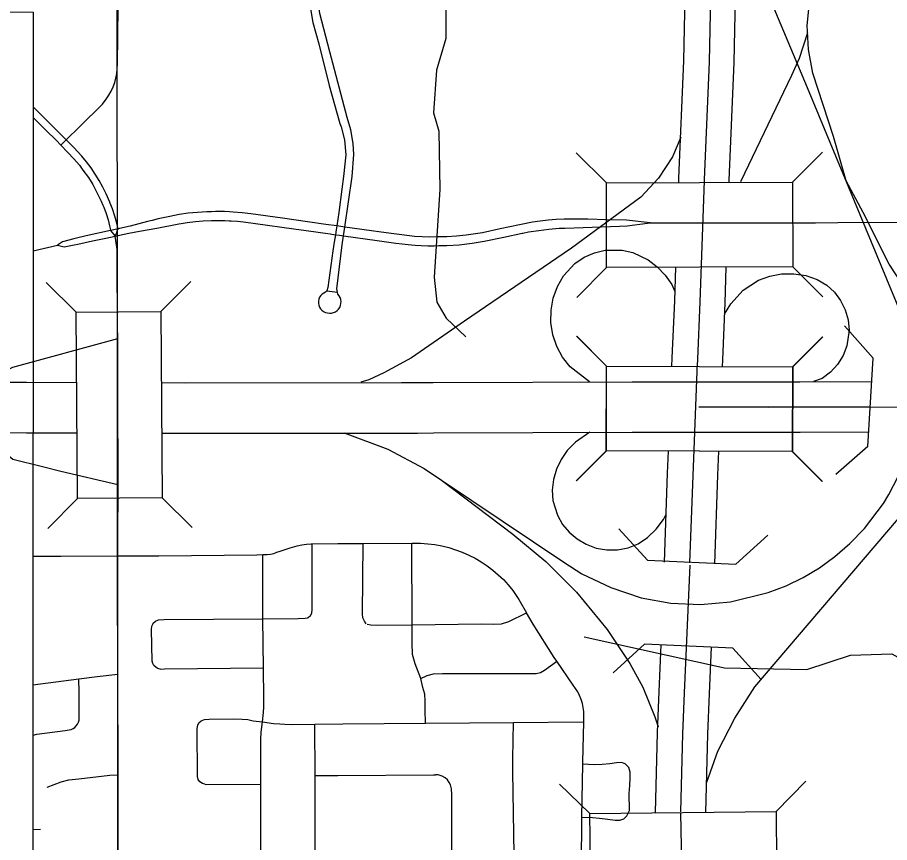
# Model space of a CAD drawing. Extents: x -1403959 to 81668, y -1400582 to 11018.
# Drawn here: x 6323.4 to 6423.9, y 8226.9 to 8321.9 of the extents above; entities that cross this region are included whole.
import ezdxf

# ---------------------------------------------------------------- set-up
doc = ezdxf.new("R2010")
doc.units = 0
for name, color, linetype in [('tdCiAirportTxt', 7, 'Continuous'), ('tdCiCityCartoShort', 7, 'Continuous'), ('tdCiCityStreetTxt', 7, 'Continuous'), ('tdCiRRCL', 7, 'Continuous'), ('tdCiSectNmbr', 7, 'Continuous'), ('tdCiSectTwpRng', 7, 'Continuous'), ('tdCoClipBndry', 7, 'Continuous'), ('tdCoPriCL', 7, 'Continuous'), ('tdCoSurfBitum', 7, 'Continuous'), ('tdCoSurfEarth', 7, 'Continuous')]:
    doc.layers.add(name, color=color, linetype=linetype)

msp = doc.modelspace()

# ---------------------------------------------------------------- linework, layer by layer
at = {"layer": 'tdCiAirportTxt'}
for points in [[(6399.63, 8302.9), (6399.64, 8303.4), (6400.22, 8316.92), (6400.37, 8324.43), (6400.47, 8326.9), (6400.48, 8326.94)], [(6405.43, 8302.91), (6405.44, 8303.18), (6406.02, 8316.74), (6406.17, 8324.25), (6406.27, 8326.63), (6406.29, 8326.91)], [(6398.84, 8281.73), (6398.88, 8282.72), (6399.15, 8289.29), (6399.28, 8293.15)], [(6404.65, 8281.71), (6404.68, 8282.48), (6404.95, 8289.07), (6405.09, 8293.17)], [(6289.81, 8279.84), (6299.16, 8279.9), (6309.51, 8279.88), (6316.02, 8279.9), (6320.53, 8279.93), (6324.51, 8279.9), (6330.29, 8279.89)], [(6340.03, 8279.86), (6342.75, 8279.84), (6367.69, 8279.86), (6369.5, 8279.86), (6371.33, 8279.87), (6394.25, 8279.95), (6399.04, 8279.97), (6399.19, 8279.97), (6400.8, 8279.97), (6401.58, 8279.97)], [(6401.57, 8279.97), (6402.37, 8279.96), (6409.13, 8279.94), (6413.57, 8279.94), (6421.84, 8279.99)], [(6289.85, 8274.03), (6299.17, 8274.1), (6309.51, 8274.08), (6316.04, 8274.1), (6320.52, 8274.12), (6324.48, 8274.09), (6330.32, 8274.08)], [(6340.07, 8274.05), (6342.73, 8274.04), (6367.7, 8274.05), (6369.53, 8274.06), (6371.36, 8274.07), (6394.27, 8274.15), (6399.05, 8274.16), (6399.2, 8274.16), (6400.8, 8274.17), (6401.53, 8274.16)], [(6401.54, 8274.16), (6402.35, 8274.16), (6409.12, 8274.14), (6413.59, 8274.14), (6421.48, 8274.18)], [(6397.99, 8259.17), (6398.34, 8269.42), (6398.44, 8271.98)], [(6403.79, 8259), (6404.14, 8269.2), (6404.25, 8271.97)], [(6396.94, 8230.31), (6397.16, 8239.55), (6397.35, 8244.29), (6397.58, 8249.66)], [(6402.75, 8230.37), (6402.96, 8239.36), (6403.15, 8244.05), (6403.38, 8249.4)]]:
    msp.add_lwpolyline(points, dxfattribs=at)
at = {"layer": 'tdCiCityCartoShort'}
msp.add_line((6400.89, 8259.09), (6401.77, 8282.18), dxfattribs=at)
for points in [[(6403.65, 8336.87), (6403.64, 8336.56), (6403.27, 8324.3), (6403.12, 8316.81), (6402.54, 8303.26), (6402.53, 8302.99)], [(6402.54, 8303.12), (6402.05, 8289.15), (6401.78, 8282.58), (6401.75, 8281.81)], [(6421.46, 8277.06), (6413.57, 8277.02), (6409.12, 8277.02), (6402.35, 8277.04), (6401.95, 8277.04)], [(6480.66, 8277.03), (6466.96, 8277.03), (6457.58, 8277.05), (6454.4, 8277.04), (6446.72, 8277.04), (6409.97, 8277)], [(6400.89, 8258.85), (6400.25, 8244.15), (6400.06, 8239.43), (6399.84, 8230.42)], [(6399.84, 8230.3), (6400.92, 8174.38), (6401.33, 8160.28), (6401.53, 8151.74), (6402.19, 8129.11), (6402.81, 8106.29), (6403.2, 8090.86), (6403.6, 8080.76), (6403.61, 8080.28), (6403.62, 8074.81), (6403.97, 8061.05)]]:
    msp.add_lwpolyline(points, dxfattribs=at)
at = {"layer": 'tdCiCityStreetTxt'}
for p, q in [((6412.72, 8302.93), (6416.16, 8306.39)), ((6391.28, 8302.87), (6387.82, 8306.31)), ((6391.28, 8302.87), (6412.72, 8302.93)), ((6391.31, 8293.13), (6391.28, 8302.87)), ((6412.72, 8302.93), (6412.75, 8293.19)), ((6391.31, 8293.13), (6387.87, 8289.67)), ((6412.75, 8293.19), (6391.31, 8293.13)), ((6391.31, 8293.13), (6391.31, 8293.13)), ((6412.75, 8293.19), (6416.21, 8289.75)), ((6330.23, 8287.98), (6326.76, 8291.4)), ((6339.98, 8288.04), (6343.41, 8291.51)), ((6330.23, 8287.98), (6339.98, 8288.04)), ((6330.37, 8266.53), (6330.23, 8287.98)), ((6339.98, 8288.04), (6340.12, 8266.59)), ((6391.28, 8281.75), (6387.84, 8285.21)), ((6391.31, 8281.75), (6387.88, 8285.21)), ((6412.72, 8281.69), (6416.18, 8285.12)), ((6412.76, 8281.69), (6416.22, 8285.12)), ((6391.25, 8272.01), (6391.28, 8281.75)), ((6391.28, 8281.75), (6412.72, 8281.69)), ((6391.28, 8272.01), (6391.31, 8281.75)), ((6391.31, 8281.75), (6412.76, 8281.69)), ((6412.72, 8281.69), (6412.69, 8271.94)), ((6412.76, 8281.69), (6412.73, 8271.94)), ((6391.25, 8272.01), (6387.79, 8268.57)), ((6391.28, 8272.01), (6387.83, 8268.57)), ((6412.69, 8271.94), (6391.25, 8272.01)), ((6391.25, 8272.01), (6391.25, 8272.01)), ((6412.73, 8271.94), (6391.28, 8272.01)), ((6391.28, 8272.01), (6391.28, 8272.01)), ((6412.69, 8271.94), (6416.13, 8268.48)), ((6412.73, 8271.94), (6416.17, 8268.48)), ((6330.37, 8266.53), (6326.95, 8263.06)), ((6340.12, 8266.59), (6330.37, 8266.53)), ((6340.12, 8266.59), (6340.12, 8266.59)), ((6340.12, 8266.59), (6343.59, 8263.17)), ((6389.38, 8230.22), (6385.9, 8233.63)), ((6410.83, 8230.47), (6414.24, 8233.96)), ((6389.38, 8230.22), (6410.83, 8230.47)), ((6389.5, 8220.47), (6389.38, 8230.22)), ((6410.83, 8230.47), (6410.94, 8220.72))]:
    msp.add_line(p, q, dxfattribs=at)
at = {"layer": 'tdCiRRCL'}
msp.add_lwpolyline([(6207.2, 8332.72), (6207.2, 8331.9), (6208.09, 8328.61), (6210.07, 8325.83), (6212.89, 8323.91), (6216.2, 8323.09), (6243.44, 8323.69), (6325.26, 8322.52), (6325.17, 8128.77), (6324.01, 7844.29)], dxfattribs=at)
at = {"layer": 'tdCiSectNmbr'}
for points in [[(6327.34, 8309.56), (6325.26, 8311.63)], [(6325.26, 8310.4), (6326.73, 8308.94)], [(6329.06, 8307.82), (6329.06, 8307.82), (6327.96, 8308.94), (6327.34, 8309.56)], [(6326.73, 8308.94), (6327.95, 8307.73), (6328.44, 8307.22)], [(6334.08, 8300.64), (6333.66, 8301.59), (6333.28, 8302.37), (6332.87, 8303.13), (6332.42, 8303.87), (6331.93, 8304.59), (6331.42, 8305.29), (6330.86, 8305.93), (6329.94, 8306.94), (6329.06, 8307.82)], [(6328.44, 8307.22), (6328.45, 8307.21), (6329.27, 8306.35), (6329.95, 8305.62), (6330.58, 8304.9), (6331, 8304.33), (6331.62, 8303.48), (6332.13, 8302.68), (6332.75, 8301.46), (6333.1, 8300.77), (6333.3, 8300.3)], [(6334.88, 8297.15), (6334.95, 8297.33), (6335.04, 8297.57), (6334.88, 8298.23), (6334.66, 8299.05), (6334.39, 8299.86), (6334.1, 8300.61), (6334.08, 8300.64)], [(6333.3, 8300.3), (6333.4, 8300.06), (6333.66, 8299.34), (6333.88, 8298.6), (6334.06, 8297.91), (6334.13, 8297.63), (6334.18, 8297.38), (6334.71, 8296.73)], [(6345.81, 8299.54), (6345.25, 8299.52), (6344.18, 8299.47), (6343.12, 8299.36), (6342.07, 8299.21), (6341.02, 8299.01), (6339.64, 8298.72), (6338.97, 8298.55)], [(6347.86, 8299.53), (6347.29, 8299.56), (6346.27, 8299.56), (6345.81, 8299.54)], [(6356.85, 8298.39), (6353.98, 8298.8), (6350.35, 8299.3), (6349.33, 8299.42), (6348.31, 8299.51), (6347.86, 8299.53)], [(6338.97, 8298.55), (6338.42, 8298.41), (6336.44, 8297.87), (6335.2, 8297.6), (6335.08, 8297.58)], [(6342.04, 8298.15), (6342.29, 8298.2), (6343.01, 8298.32), (6343.94, 8298.41), (6344.86, 8298.48), (6345.79, 8298.52), (6345.83, 8298.52)], [(6345.83, 8298.52), (6347.35, 8298.53), (6347.82, 8298.51)], [(6347.82, 8298.51), (6348.07, 8298.51), (6348.78, 8298.45), (6349.5, 8298.37), (6350.87, 8298.19), (6355.27, 8297.58), (6356.7, 8297.38)], [(6360.68, 8297.85), (6360.23, 8297.91), (6358.98, 8298.09), (6356.85, 8298.39)], [(6396.33, 8298.26), (6393.61, 8298.56), (6391.27, 8298.63), (6389.15, 8298.67), (6387.82, 8298.69), (6386.41, 8298.67), (6385.49, 8298.64), (6384.58, 8298.57), (6383.67, 8298.47), (6382.77, 8298.33), (6381.47, 8298.08)], [(6396.33, 8298.26), (6402.51, 8298.25), (6415.36, 8298.27), (6417.93, 8298.3), (6427.28, 8298.35), (6432.11, 8298.46), (6444.57, 8298.56), (6461.81, 8298.68), (6466.49, 8298.78)], [(6334.55, 8297.46), (6334.18, 8297.38), (6331.35, 8296.78), (6330.27, 8296.51)], [(6334.57, 8297.47), (6334.55, 8297.46)], [(6335.08, 8297.58), (6335.04, 8297.57), (6334.57, 8297.47)], [(6334.71, 8296.73), (6335.2, 8296.84), (6336.27, 8297.07), (6337.49, 8297.3), (6339.51, 8297.66), (6342.04, 8298.15)], [(6356.7, 8297.38), (6359.47, 8296.98), (6360.07, 8296.9), (6360.54, 8296.84)], [(6364.23, 8297.35), (6361.16, 8297.78), (6360.68, 8297.85)], [(6368.92, 8296.73), (6368.3, 8296.79), (6367.43, 8296.91), (6366.81, 8296.99), (6365.36, 8297.19), (6364.23, 8297.35)], [(6381.47, 8298.08), (6381.29, 8298.05), (6379.05, 8297.56), (6377, 8297.13), (6376.22, 8297), (6375.12, 8296.84), (6374.02, 8296.73), (6372.91, 8296.67), (6371.93, 8296.65)], [(6381.67, 8297.08), (6382.33, 8297.22), (6383.49, 8297.4), (6384.66, 8297.54), (6385.84, 8297.64), (6386.5, 8297.67), (6388.6, 8297.74), (6392.79, 8297.9), (6393.66, 8297.92), (6396.03, 8298.22)], [(6396.03, 8298.22), (6396.33, 8298.26)], [(6330.27, 8296.51), (6329.93, 8296.42), (6328.65, 8296.08), (6328.08, 8295.68)], [(6330.42, 8295.82), (6332.11, 8296.18), (6333.64, 8296.5), (6334.71, 8296.73)], [(6334.71, 8296.73), (6334.88, 8297.15)], [(6334.71, 8296.73), (6334.71, 8296.73)], [(6334.92, 8295.2), (6334.91, 8295.46), (6334.71, 8296.73)], [(6360.54, 8296.84), (6361.02, 8296.77), (6364.87, 8296.24), (6367.03, 8295.93), (6367.76, 8295.84), (6368.47, 8295.77), (6368.83, 8295.74)], [(6371.93, 8296.65), (6371.8, 8296.65), (6370.93, 8296.63), (6370.05, 8296.65), (6369.17, 8296.7), (6368.92, 8296.73)], [(6371.95, 8295.64), (6372.91, 8295.65), (6374.32, 8295.75), (6375.83, 8295.91), (6377.21, 8296.16), (6379.46, 8296.62), (6381.58, 8297.06), (6381.67, 8297.08)], [(6325.25, 8295.05), (6328.08, 8295.68)], [(6328.08, 8295.68), (6328.85, 8295.51), (6330, 8295.73), (6330.42, 8295.82)], [(6368.83, 8295.74), (6369.27, 8295.7), (6369.95, 8295.64), (6370.7, 8295.63), (6371.46, 8295.63), (6371.95, 8295.64)], [(6335.03, 8276.98), (6335.01, 8283.32), (6334.95, 8292.51), (6334.95, 8294.26), (6334.92, 8295.2)], [(6335, 8259.91), (6335.04, 8269.9), (6335.03, 8276.98)], [(6335.02, 8247.9), (6335, 8259.91)], [(6335.04, 8230.16), (6335.04, 8234.71), (6335.02, 8246.3), (6335.02, 8247.9)], [(6335.04, 8225.19), (6335.04, 8228.37), (6335.04, 8230.16)]]:
    msp.add_lwpolyline(points, dxfattribs=at)
at = {"layer": 'tdCiSectTwpRng'}
for points in [[(6334.97, 8316.54), (6335.05, 8323.11), (6334.94, 8330.59), (6334.96, 8331.74), (6334.97, 8332.04)], [(6356.97, 8332.08), (6356.96, 8331.79), (6356.9, 8330.57), (6356.84, 8327.08), (6356.86, 8325.68), (6357.03, 8324.09), (6357.46, 8321.34), (6358.17, 8318.88), (6359.36, 8314.08), (6360.6, 8309.71)], [(6360.87, 8295.74), (6361.02, 8296.77), (6361.16, 8297.78), (6362.01, 8303.59), (6362.18, 8306.14), (6362.11, 8307.41), (6361.84, 8308.98), (6361.44, 8310.39), (6359.43, 8317.95), (6358.27, 8322.36), (6358, 8324.49), (6357.84, 8327.18), (6357.79, 8329.76), (6357.81, 8331.76), (6357.82, 8332.08)], [(6328.45, 8307.21), (6329.06, 8307.82), (6330.63, 8309.37), (6333.24, 8311.92), (6333.68, 8312.51), (6333.98, 8312.96), (6334.24, 8313.43), (6334.46, 8313.91), (6334.65, 8314.42), (6334.79, 8314.94), (6334.82, 8315.09), (6334.89, 8315.47), (6334.95, 8316), (6334.97, 8316.54), (6334.97, 8316.54)], [(6360.6, 8309.71), (6360.72, 8309.31), (6361.13, 8307.83), (6361.26, 8306.1), (6361, 8303.6), (6360.82, 8302.14)], [(6360.82, 8302.14), (6360.48, 8299.47), (6360.23, 8297.91), (6360.16, 8297.47)], [(6360.16, 8297.47), (6360.07, 8296.9), (6359.94, 8296.04)], [(6359.94, 8296.04), (6359.78, 8295.05), (6359.21, 8290.8), (6359.07, 8290.45)], [(6360.3, 8290.28), (6360.25, 8290.66), (6360.87, 8295.74)], [(6359.07, 8290.45), (6358.95, 8290.28), (6358.73, 8290.18), (6358.54, 8290.05), (6358.38, 8289.88), (6358.25, 8289.69), (6358.16, 8289.47), (6358.11, 8289.24), (6358.11, 8289.01), (6358.15, 8288.78), (6358.24, 8288.56), (6358.36, 8288.36), (6358.52, 8288.19), (6358.71, 8288.05), (6358.92, 8287.95), (6359.15, 8287.89), (6359.38, 8287.86), (6359.62, 8287.87), (6359.85, 8287.92), (6360.07, 8288.02), (6360.26, 8288.15), (6360.43, 8288.32), (6360.57, 8288.51), (6360.66, 8288.73), (6360.71, 8288.96), (6360.72, 8289.2), (6360.69, 8289.43), (6360.61, 8289.65), (6360.49, 8289.86), (6360.34, 8290.04), (6360.3, 8290.28)], [(6359.07, 8290.45), (6360.3, 8290.28)], [(6335, 8259.91), (6339.72, 8259.93), (6351.03, 8260.03), (6351.72, 8260.05), (6352.2, 8260.06), (6352.59, 8260.11), (6352.97, 8260.2), (6353.34, 8260.32), (6353.7, 8260.47), (6354.88, 8260.85), (6355.65, 8261.06), (6356.19, 8261.18), (6356.73, 8261.26), (6357.28, 8261.28), (6357.4, 8261.29), (6360.35, 8261.33), (6363.26, 8261.35), (6368.86, 8261.38), (6369.08, 8261.38), (6369.89, 8261.37), (6370.71, 8261.31), (6371.52, 8261.21), (6372.33, 8261.06), (6373.12, 8260.86), (6373.91, 8260.62), (6374.67, 8260.33), (6375.43, 8260), (6376.16, 8259.63), (6376.86, 8259.21), (6377.55, 8258.76), (6378.2, 8258.27), (6378.83, 8257.74), (6379.42, 8257.17), (6379.98, 8256.57), (6380.51, 8255.94), (6381.21, 8254.88), (6382.1, 8253.35)], [(6356.84, 8252.79), (6356.95, 8252.82), (6357.2, 8253.03), (6357.35, 8253.31), (6357.39, 8253.74), (6357.4, 8261.29)], [(6363.61, 8252.09), (6363.42, 8252.38), (6363.23, 8252.77), (6363.18, 8253.23), (6363.26, 8261.34), (6363.26, 8261.35)], [(6370.45, 8240.64), (6370.43, 8242.17), (6370.4, 8243.21), (6370.37, 8243.98), (6370.16, 8244.75), (6369.9, 8245.79), (6369.26, 8247.49), (6368.94, 8248.55), (6368.91, 8249.91), (6368.91, 8251.98), (6368.86, 8261.37)], [(6325.23, 8259.88), (6328.45, 8259.87), (6334.91, 8259.91), (6335, 8259.91)], [(6335, 8259.91), (6335, 8259.91)], [(6351.5, 8225.28), (6351.47, 8233.63), (6351.49, 8238.79), (6351.53, 8239.62), (6351.68, 8240.8), (6351.79, 8241.89), (6351.83, 8242.53), (6351.83, 8243.51), (6351.79, 8247), (6351.73, 8252.64), (6351.72, 8260.03), (6351.72, 8260.05)], [(6363.74, 8252.06), (6364.16, 8251.97), (6364.87, 8251.94), (6368.91, 8251.98), (6376.85, 8252.08), (6378.27, 8252.03), (6379.19, 8252.08), (6380.04, 8252.34), (6382.09, 8253.34), (6382.1, 8253.35)], [(6388.43, 8225.57), (6388.45, 8228.45), (6388.47, 8229.81), (6388.58, 8235.92), (6388.59, 8236.17), (6388.67, 8240.78), (6388.68, 8241.5), (6388.67, 8241.98), (6388.62, 8242.45), (6388.52, 8242.92), (6388.38, 8243.37), (6388.2, 8243.81), (6387.98, 8244.24), (6387.46, 8245.03), (6385.59, 8247.77), (6385.28, 8248.21), (6382.86, 8252.03), (6382.1, 8253.35)], [(6339.38, 8247.1), (6339.17, 8247.28), (6339.03, 8247.5), (6338.97, 8247.77), (6338.89, 8251.42), (6338.93, 8251.8), (6339.09, 8252.14)], [(6339.09, 8252.14), (6339.1, 8252.16)], [(6339.1, 8252.16), (6339.35, 8252.4), (6339.7, 8252.55), (6340.34, 8252.6), (6351.73, 8252.64), (6355.77, 8252.69), (6356.59, 8252.73), (6356.84, 8252.79)], [(6339.57, 8246.98), (6339.55, 8246.98), (6339.38, 8247.1)], [(6369.9, 8245.79), (6370.64, 8246.13), (6371.38, 8246.32), (6372.39, 8246.35), (6378, 8246.35), (6383.2, 8246.37), (6383.68, 8246.48), (6384.14, 8246.73), (6385.54, 8247.73), (6385.59, 8247.77)], [(6325.23, 8245.06), (6329.64, 8245.63), (6330.53, 8245.75), (6332.63, 8246.01), (6335.02, 8246.3)], [(6339.57, 8246.98), (6339.97, 8246.88), (6340.4, 8246.89), (6351.79, 8247)], [(6325.22, 8239.25), (6325.26, 8239.26), (6325.69, 8239.36), (6328.93, 8239.78), (6329.41, 8239.86), (6329.64, 8239.92), (6329.86, 8240.02), (6330.06, 8240.16), (6330.23, 8240.33), (6330.37, 8240.53), (6330.48, 8240.74), (6330.54, 8240.98), (6330.54, 8244.19), (6330.53, 8245.75)], [(6345.02, 8233.62), (6344.75, 8233.69), (6344.47, 8233.88), (6344.27, 8234.15), (6344.18, 8234.5), (6344.15, 8240.04), (6344.22, 8240.4), (6344.36, 8240.69), (6344.62, 8240.92), (6344.99, 8241.06)], [(6344.99, 8241.06), (6345.01, 8241.07), (6345.53, 8241.09), (6348.3, 8241.15), (6349.35, 8241.12), (6349.99, 8241.05), (6350.61, 8240.93), (6351.68, 8240.8), (6352.94, 8240.62), (6353.67, 8240.56), (6354.26, 8240.52), (6355.13, 8240.5), (6357.7, 8240.52), (6360.94, 8240.58), (6370.45, 8240.64), (6380.58, 8240.71), (6388.62, 8240.78), (6388.67, 8240.78)], [(6357.75, 8225.36), (6357.73, 8234.61), (6357.7, 8240.52)], [(6380.67, 8225.54), (6380.5, 8235.02), (6380.5, 8236.56), (6380.58, 8240.71)], [(6388.47, 8229.81), (6389.7, 8229.79), (6390.48, 8229.71), (6391.44, 8229.58), (6392.29, 8229.48), (6392.84, 8229.48), (6393.29, 8229.61), (6393.64, 8229.96), (6393.93, 8230.57), (6393.91, 8232.55), (6393.99, 8233.48), (6394.02, 8234.33), (6394.01, 8235.01), (6393.86, 8235.55), (6393.45, 8235.94), (6393.01, 8236.12), (6392.44, 8236.08), (6391.68, 8235.97), (6390.81, 8235.9), (6389.89, 8235.86), (6388.58, 8235.92)], [(6326.88, 8233.28), (6328.49, 8233.89), (6329.37, 8234.11), (6330.53, 8234.24), (6334.1, 8234.65), (6335.03, 8234.71)], [(6357.73, 8234.61), (6360.37, 8234.62), (6371.37, 8234.69)], [(6371.37, 8234.69), (6371.59, 8234.68)], [(6373.48, 8225.5), (6373.47, 8232.41), (6373.43, 8233.07), (6373.32, 8233.53), (6373.16, 8233.82), (6373, 8234.11), (6372.73, 8234.36), (6372.37, 8234.55), (6371.91, 8234.68), (6371.59, 8234.68)], [(6345.02, 8233.62), (6345.15, 8233.59)], [(6345.15, 8233.59), (6351.47, 8233.63)], [(6325.22, 8228.38), (6326.11, 8228.43)]]:
    msp.add_lwpolyline(points, dxfattribs=at)
at = {"layer": 'tdCoClipBndry'}
msp.add_lwpolyline([(6333.65, 7836.58), (6334.16, 7936.62), (6334.31, 8031.81), (6334.84, 8128.74), (6335, 8225.19), (6334.94, 8332.05), (6316.88, 8332.26), (6243.4, 8333.36), (6216.83, 8332.74), (6216.92, 8429.09), (6216.97, 8525.86), (6217.27, 8622.26), (6217.13, 8670.9)], dxfattribs=at)
at = {"layer": 'tdCoPriCL'}
for points in [[(6418.9, 8303.1), (6417.46, 8308.22), (6415.08, 8315.5), (6414.55, 8318.23), (6414.43, 8321.01), (6415.51, 8332.07)], [(6414.45, 8313.8), (6409.48, 8325.62), (6409, 8326.89)], [(6406.78, 8303.02), (6412.65, 8315.28), (6413.53, 8317.24), (6414.47, 8320.2)], [(6421.82, 8296.04), (6414.45, 8313.8)], [(6399.85, 8308.12), (6398.89, 8305.88), (6397.27, 8303.4), (6395.25, 8301.22), (6387.25, 8295.36), (6374.93, 8286.94), (6368.84, 8282.7), (6365.67, 8280.98), (6365.07, 8280.71)], [(6437.36, 8279.96), (6436.19, 8280.69), (6433.73, 8282.55), (6431.18, 8284.37), (6428.41, 8287.02), (6426.34, 8289.69), (6423.85, 8293.5), (6420.87, 8299.44), (6418.9, 8303.1)], [(6423.83, 8266.96), (6425.47, 8270.18), (6426.53, 8273.43), (6427.08, 8276.8), (6427.12, 8280.21), (6426.69, 8283.4), (6425.82, 8286.4), (6421.82, 8296.04)], [(6389.35, 8279.95), (6387.11, 8281.67), (6386.24, 8282.79), (6385.56, 8284.04), (6385.11, 8285.38), (6384.89, 8286.78), (6384.91, 8288.2), (6385.16, 8289.59), (6385.65, 8290.92), (6386.35, 8292.15), (6387.65, 8293.57), (6388.72, 8294.3), (6389.9, 8294.82), (6391.16, 8295.12), (6393.09, 8295.12), (6394.35, 8294.84), (6396.1, 8293.99), (6397.14, 8293.19), (6398.05, 8292.24), (6398.81, 8291.16), (6399.18, 8290.36)], [(6404.89, 8287.73), (6405.61, 8288.95), (6407.03, 8290.5), (6408.79, 8291.65), (6410.1, 8292.13), (6411.47, 8292.39), (6412.86, 8292.41), (6414.24, 8292.19), (6415.56, 8291.74), (6416.67, 8291.09), (6417.55, 8290.27), (6418.26, 8289.31), (6418.8, 8288.24), (6419.14, 8287.09), (6419.26, 8285.9), (6418.99, 8284.11), (6418.54, 8282.99), (6417.9, 8281.96), (6417.1, 8281.06), (6416.14, 8280.32), (6415.13, 8279.98)], [(6334.99, 8284.9), (6322.89, 8281.59), (6319.46, 8279.94)], [(6365.07, 8280.71), (6363.91, 8280.19), (6362.99, 8279.9)], [(6319.26, 8274.07), (6322.91, 8271.05), (6326.34, 8270.2)], [(6361.07, 8274.09), (6366.12, 8272.21), (6370.29, 8269.99), (6372.3, 8268.64)], [(6389.37, 8274.14), (6387.72, 8273.01), (6386.77, 8272.04), (6386.06, 8271.02), (6385.53, 8269.91), (6385.19, 8268.72), (6385.05, 8267.49), (6385.13, 8266.28), (6385.65, 8264.58), (6386.24, 8263.54), (6387.01, 8262.63), (6387.92, 8261.87), (6388.96, 8261.25), (6390.12, 8260.81), (6391.34, 8260.59), (6392.58, 8260.6), (6393.8, 8260.85), (6394.94, 8261.31), (6396.03, 8262.04), (6397.01, 8263), (6397.85, 8264.09), (6398.18, 8264.71)], [(6402.84, 8233.84), (6404.12, 8237.41), (6406.09, 8241.23), (6408.4, 8244.82), (6426.04, 8265.51), (6429.17, 8268.78), (6431.1, 8270.34), (6433.15, 8271.73), (6435.32, 8272.94), (6437.51, 8274.15)], [(6326.34, 8270.2), (6328.46, 8269.68)], [(6328.46, 8269.68), (6335.01, 8268.13)], [(6372.3, 8268.64), (6386.37, 8259.19), (6388.46, 8257.85), (6391.8, 8256.25), (6395.31, 8255.08), (6398.7, 8254.45), (6402.14, 8254.3), (6405.57, 8254.63), (6409.93, 8255.68), (6411.98, 8256.45), (6413.95, 8257.4), (6415.82, 8258.53), (6417.59, 8259.82), (6419.32, 8261.33), (6421, 8263.06), (6423.19, 8265.94), (6423.83, 8266.96)], [(6372.3, 8268.64), (6380.51, 8262.42), (6384.31, 8259.27), (6387.86, 8255.72), (6391.36, 8251.43), (6393.99, 8247.53), (6395.49, 8244.77), (6396.88, 8241.39), (6397.23, 8240.23)]]:
    msp.add_lwpolyline(points, dxfattribs=at)
at = {"layer": 'tdCoSurfBitum'}
for points in [[(6372.79, 8323.32), (6372.78, 8319.5), (6371.7, 8315.84), (6371.37, 8310.95), (6371.98, 8308.81), (6372.11, 8302.1), (6371.46, 8292.02), (6371.76, 8289.12), (6372.82, 8287.28), (6375.1, 8285.14)], [(6388.72, 8250.58), (6404.9, 8247.01), (6414.37, 8246.82), (6419.41, 8248.48), (6424.15, 8248.61), (6427.2, 8246.92), (6439.84, 8236.04), (6445.62, 8230.37), (6449.12, 8225.62)]]:
    msp.add_lwpolyline(points, dxfattribs=at)
at = {"layer": 'tdCoSurfEarth'}
for p, q in [((6422, 8282.69), (6418.71, 8286.42)), ((6421.38, 8272.52), (6422, 8282.69)), ((6421.38, 8272.52), (6417.72, 8269.29)), ((6396.02, 8259.41), (6392.73, 8263.01)), ((6406.2, 8258.95), (6409.87, 8262.31)), ((6396.02, 8259.41), (6406.2, 8258.95)), ((6395.68, 8249.74), (6392.08, 8246.45)), ((6405.84, 8249.29), (6395.68, 8249.74)), ((6405.84, 8249.29), (6409.13, 8245.69))]:
    msp.add_line(p, q, dxfattribs=at)

doc.saveas('drawing.dxf')
